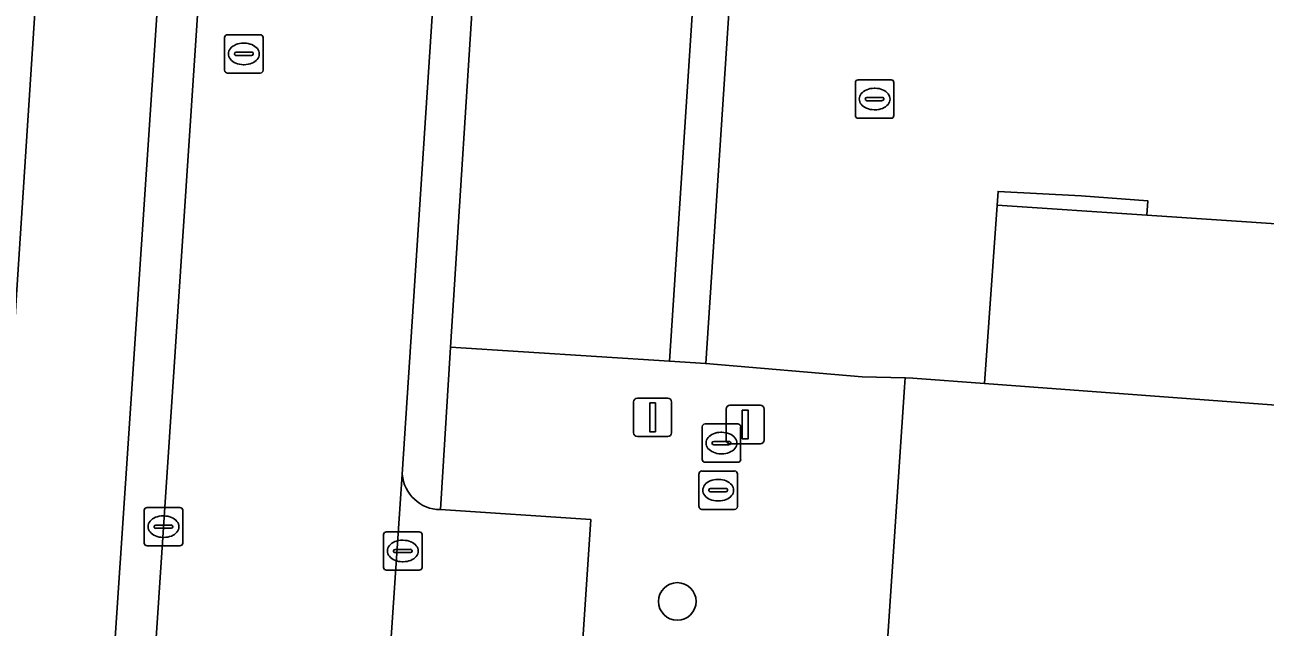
# Model space of a CAD drawing. Extents: x 161848 to 162726, y 385382 to 386521.
# Drawn here: x 162009.2 to 162041.47, y 385671.55 to 385687.22 of the extents above; entities that cross this region are included whole.
import ezdxf

# ---------------------------------------------------------------- set-up
doc = ezdxf.new("R2010")
doc.units = 0
for name, color, linetype in [('IMGEO_Boom', 7, 'Continuous'), ('IMGEO_Erf', 7, 'Continuous'), ('IMGEO_Fietspad_gesloten', 7, 'Continuous'), ('IMGEO_Groenvoorziening', 7, 'Continuous'), ('IMGEO_Kolk', 7, 'Continuous'), ('IMGEO_Lichtmast', 7, 'Continuous'), ('IMGEO_Muur', 7, 'Continuous'), ('IMGEO_Pand', 7, 'Continuous'), ('IMGEO_Parkeervlak_open', 7, 'Continuous'), ('IMGEO_Rijbaan_lokaal_open', 7, 'Continuous'), ('IMGEO_Rioolput', 7, 'Continuous'), ('IMGEO_Verkeerseiland_open', 7, 'Continuous'), ('IMGEO_Voetpad_open', 7, 'Continuous')]:
    doc.layers.add(name, color=color, linetype=linetype)

msp = doc.modelspace()

# ---------------------------------------------------------------- linework, layer by layer
at = {"layer": 'IMGEO_Boom'}
msp.add_circle((162026.176, 385672.217), 0.489, dxfattribs=at)
at = {"layer": 'IMGEO_Erf'}
msp.add_lwpolyline([(162103.379, 385708.994), (162108.35, 385708.642), (162117.001, 385708.064), (162117.085, 385709.313), (162057.615, 385713.34), (162056.66, 385698.935), (162057.566, 385698.956), (162056.491, 385681.053), (162055.347, 385681.13), (162038.387, 385682.266), (162038.412, 385682.641), (162036.684, 385682.769), (162034.52, 385682.885), (162034.495, 385682.526), (162034.17, 385677.885), (162058.2, 385676.103), (162110.912, 385672.522), (162111.19, 385677.357), (162106.241, 385677.689), (162101.257, 385678.025)], close=True, dxfattribs=at)
at = {"layer": 'IMGEO_Fietspad_gesloten'}
msp.add_lwpolyline([(162013.158, 385743.949), (162010.873, 385709.146), (162010.549, 385704.218), (162010.295, 385700.348), (162010.217, 385699.151), (162008.977, 385680.053), (162008.886, 385678.416), (162007.821, 385663.003), (162007.424, 385657.272), (162006.576, 385645.271), (162006.478, 385643.76), (162005.344, 385626.899), (162005.265, 385625.346), (162004.604, 385615.402), (162004.294, 385610.839), (162003.948, 385605.742), (162007.138, 385605.527), (162007.893, 385616.747), (162013.268, 385696.929), (162014.399, 385713.867), (162016.417, 385744.964)], dxfattribs=at)
at = {"layer": 'IMGEO_Groenvoorziening'}
msp.add_lwpolyline([(162005.838, 385700.634), (162004.472, 385680.234), (162008.977, 385680.053), (162010.217, 385699.151)], dxfattribs=at)
at = {"layer": 'IMGEO_Kolk'}
for p, q in [((162026.74, 385674.684), (162026.74, 385675.536)), ((162026.815, 385675.61), (162027.667, 385675.61)), ((162027.228, 385675.39), (162027.253, 385675.39)), ((162027.741, 385675.536), (162027.741, 385674.684)), ((162026.999, 385675.104), (162026.999, 385675.116)), ((162027.437, 385675.067), (162027.039, 385675.067)), ((162027.042, 385675.153), (162027.44, 385675.153)), ((162027.483, 385675.116), (162027.483, 385675.104)), ((162027.251, 385674.83), (162027.226, 385674.83)), ((162012.311, 385673.736), (162012.311, 385674.588)), ((162012.386, 385674.662), (162013.238, 385674.662)), ((162012.799, 385674.442), (162012.824, 385674.442)), ((162013.312, 385674.588), (162013.312, 385673.736)), ((162027.667, 385674.61), (162026.815, 385674.61)), ((162012.57, 385674.156), (162012.57, 385674.168)), ((162013.008, 385674.119), (162012.61, 385674.119)), ((162012.613, 385674.205), (162013.011, 385674.205)), ((162013.054, 385674.168), (162013.054, 385674.156)), ((162012.822, 385673.882), (162012.797, 385673.882)), ((162018.536, 385673.103), (162018.536, 385673.955)), ((162018.611, 385674.029), (162019.463, 385674.029)), ((162019.024, 385673.809), (162019.049, 385673.809)), ((162019.537, 385673.955), (162019.537, 385673.103)), ((162013.238, 385673.662), (162012.386, 385673.662)), ((162018.795, 385673.523), (162018.795, 385673.535)), ((162019.233, 385673.486), (162018.835, 385673.486)), ((162018.838, 385673.572), (162019.236, 385673.572)), ((162019.279, 385673.535), (162019.279, 385673.523)), ((162019.047, 385673.249), (162019.022, 385673.249)), ((162019.463, 385673.029), (162018.611, 385673.029))]:
    msp.add_line(p, q, dxfattribs=at)
for points in [[(162026.74, 385674.684), (162026.74, 385675.536)], [(162026.815, 385675.61), (162027.667, 385675.61)], [(162027.741, 385675.536), (162027.741, 385674.684)], [(162012.311, 385673.736), (162012.311, 385674.588)], [(162012.386, 385674.662), (162013.238, 385674.662)], [(162013.312, 385674.588), (162013.312, 385673.736)], [(162027.667, 385674.61), (162026.815, 385674.61)], [(162018.536, 385673.103), (162018.536, 385673.955)], [(162018.611, 385674.029), (162019.463, 385674.029)], [(162019.537, 385673.955), (162019.537, 385673.103)], [(162013.238, 385673.662), (162012.386, 385673.662)], [(162019.463, 385673.029), (162018.611, 385673.029)]]:
    msp.add_lwpolyline(points, dxfattribs=at)
for centre, radius, start, end in [((162026.817, 385675.534), 0.0765, 91.552, 178.448), ((162026.817, 385675.534), 0.0765, 91.552, 178.448), ((162027.665, 385675.534), 0.0765, 1.552, 88.448), ((162027.665, 385675.534), 0.0765, 1.552, 88.448), ((162027.039, 385675.113), 0.0403, 85.8775, 175.7526), ((162027.036, 385675.103), 0.0366, 178.938, 274.7102), ((162027.44, 385675.11), 0.043, 264.8664, 352.4533), ((162027.444, 385675.115), 0.0386, 1.7309, 96.639), ((162012.388, 385674.586), 0.0765, 91.552, 178.448), ((162012.388, 385674.586), 0.0765, 91.552, 178.448), ((162013.236, 385674.586), 0.0765, 1.552, 88.448), ((162013.236, 385674.586), 0.0765, 1.552, 88.448), ((162026.817, 385674.686), 0.0765, 181.552, 268.448), ((162026.817, 385674.686), 0.0765, 181.552, 268.448), ((162027.665, 385674.686), 0.0765, 271.552, 358.448), ((162027.665, 385674.686), 0.0765, 271.552, 358.448), ((162012.61, 385674.165), 0.0403, 85.8775, 175.7526), ((162012.607, 385674.155), 0.0366, 178.938, 274.7102), ((162013.011, 385674.162), 0.043, 264.8664, 352.4533), ((162013.015, 385674.167), 0.0386, 1.7309, 96.639), ((162012.388, 385673.738), 0.0765, 181.552, 268.448), ((162012.388, 385673.738), 0.0765, 181.552, 268.448), ((162013.236, 385673.738), 0.0765, 271.552, 358.448), ((162013.236, 385673.738), 0.0765, 271.552, 358.448), ((162018.613, 385673.953), 0.0765, 91.552, 178.448), ((162018.613, 385673.953), 0.0765, 91.552, 178.448), ((162019.461, 385673.953), 0.0765, 1.552, 88.448), ((162019.461, 385673.953), 0.0765, 1.552, 88.448), ((162018.835, 385673.532), 0.0403, 85.8775, 175.7526), ((162018.832, 385673.522), 0.0366, 178.938, 274.7102), ((162019.236, 385673.529), 0.043, 264.8664, 352.4533), ((162019.24, 385673.534), 0.0386, 1.7309, 96.639), ((162018.613, 385673.105), 0.0765, 181.552, 268.448), ((162018.613, 385673.105), 0.0765, 181.552, 268.448), ((162019.461, 385673.105), 0.0765, 271.552, 358.448), ((162019.461, 385673.105), 0.0765, 271.552, 358.448)]:
    msp.add_arc(centre, radius, start, end, dxfattribs=at)
for centre, major_axis, ratio, start_param, end_param in [((162027.227, 385675.11), (-0.387, 0.002), 0.722429, 4.712389, 7.853982), ((162027.252, 385675.11), (-0.39, 0.002), 0.717154, 1.570796, 4.712389), ((162012.798, 385674.162), (-0.387, 0.002), 0.722429, 4.712389, 7.853982), ((162012.823, 385674.162), (-0.39, 0.002), 0.717154, 1.570796, 4.712389), ((162019.023, 385673.529), (-0.387, 0.002), 0.722429, 4.712389, 7.853982), ((162019.048, 385673.529), (-0.39, 0.002), 0.717154, 1.570796, 4.712389)]:
    msp.add_ellipse(centre, major_axis=major_axis, ratio=ratio, start_param=start_param, end_param=end_param, dxfattribs=at)
at = {"layer": 'IMGEO_Lichtmast'}
for p, q in [((162025.038, 385676.606), (162025.038, 385677.406)), ((162025.038, 385677.406), (162025.038, 385676.606)), ((162025.138, 385677.506), (162025.928, 385677.506)), ((162025.928, 385677.506), (162025.138, 385677.506)), ((162026.028, 385677.406), (162026.028, 385676.606)), ((162026.028, 385676.606), (162026.028, 385677.406)), ((162027.546, 385677.319), (162028.336, 385677.319)), ((162028.336, 385677.319), (162027.546, 385677.319)), ((162027.446, 385676.419), (162027.446, 385677.219)), ((162027.446, 385677.219), (162027.446, 385676.419)), ((162028.436, 385677.219), (162028.436, 385676.419)), ((162028.436, 385676.419), (162028.436, 385677.219)), ((162025.928, 385676.506), (162025.138, 385676.506)), ((162025.138, 385676.506), (162025.928, 385676.506)), ((162028.336, 385676.319), (162027.546, 385676.319)), ((162027.546, 385676.319), (162028.336, 385676.319))]:
    msp.add_line(p, q, dxfattribs=at)
for points in [[(162025.458, 385677.381), (162025.608, 385677.381), (162025.608, 385676.631), (162025.458, 385676.631), (162025.458, 385677.381)], [(162027.866, 385677.194), (162028.016, 385677.194), (162028.016, 385676.444), (162027.866, 385676.444), (162027.866, 385677.194)]]:
    msp.add_lwpolyline(points, dxfattribs=at)
for centre, start, end in [((162025.138, 385677.406), 90, 180), ((162025.138, 385677.406), 90, 180), ((162025.928, 385677.406), 0, 90), ((162025.928, 385677.406), 360, 90), ((162027.546, 385677.219), 90, 180), ((162027.546, 385677.219), 90, 180), ((162028.336, 385677.219), 0, 90), ((162028.336, 385677.219), 360, 90), ((162025.138, 385676.606), 180, 270), ((162025.138, 385676.606), 180, 270), ((162025.928, 385676.606), 270, 0), ((162025.928, 385676.606), 270, 0), ((162027.546, 385676.419), 180, 270), ((162027.546, 385676.419), 180, 270), ((162028.336, 385676.419), 270, 0), ((162028.336, 385676.419), 270, 0)]:
    msp.add_arc(centre, 0.1, start, end, dxfattribs=at)
at = {"layer": 'IMGEO_Muur'}
msp.add_lwpolyline([(162056.491, 385681.053), (162055.347, 385681.13), (162038.387, 385682.266), (162034.495, 385682.526)], dxfattribs=at)
at = {"layer": 'IMGEO_Pand'}
msp.add_lwpolyline([(162110.547, 385653.275), (162111.889, 385672.456), (162110.912, 385672.522), (162058.2, 385676.103), (162034.17, 385677.885), (162032.303, 385678.023), (162032.106, 385678.037), (162032.089, 385677.79), (162029.285, 385635.956), (162044.659, 385634.952), (162044.546, 385633.206), (162101.964, 385629.344), (162102.206, 385629.327), (162102.206, 385629.243), (162108.833, 385628.78), (162109.714, 385640.396)], close=True, dxfattribs=at)
at = {"layer": 'IMGEO_Parkeervlak_open'}
for points in [[(162019.023, 385675.529), (162017.453, 385652.249)], [(162018.513, 385653.059), (162022.485, 385652.749), (162023.925, 385674.344), (162020.013, 385674.605)]]:
    msp.add_lwpolyline(points, dxfattribs=at)
msp.add_arc((162020.021, 385675.606), 1.001, 184.3868, 269.5631, dxfattribs=at)
at = {"layer": 'IMGEO_Rijbaan_lokaal_open'}
msp.add_lwpolyline([(162028.542, 385817.36), (162031.145, 385855.667), (162031.315, 385858.297), (162025.205, 385858.754), (162024.539, 385848.984), (162023.424, 385832.28), (162022.065, 385812.169), (162021.714, 385806.937), (162019.478, 385774.254), (162018.373, 385758.189), (162018.126, 385754.834), (162017.45, 385744.89), (162015.447, 385713.845), (162014.322, 385696.873), (162011.334, 385651.941), (162017.404, 385651.53), (162017.453, 385652.249), (162019.023, 385675.529), (162020.357, 385695.92), (162022.867, 385734.111), (162023.205, 385739.378)], dxfattribs=at)
at = {"layer": 'IMGEO_Rioolput'}
for p, q in [((162014.477, 385686.96), (162015.329, 385686.96)), ((162014.402, 385686.034), (162014.402, 385686.886)), ((162014.89, 385686.74), (162014.915, 385686.74)), ((162015.403, 385686.886), (162015.403, 385686.034)), ((162014.661, 385686.454), (162014.661, 385686.466)), ((162015.099, 385686.417), (162014.701, 385686.417)), ((162014.704, 385686.503), (162015.102, 385686.503)), ((162015.145, 385686.466), (162015.145, 385686.454)), ((162014.913, 385686.18), (162014.888, 385686.18)), ((162015.329, 385685.96), (162014.477, 385685.96)), ((162030.808, 385684.861), (162030.808, 385685.713)), ((162030.883, 385685.787), (162031.735, 385685.787)), ((162031.809, 385685.713), (162031.809, 385684.861)), ((162031.296, 385685.567), (162031.321, 385685.567)), ((162031.067, 385685.281), (162031.067, 385685.293)), ((162031.505, 385685.244), (162031.107, 385685.244)), ((162031.11, 385685.33), (162031.508, 385685.33)), ((162031.551, 385685.293), (162031.551, 385685.281)), ((162031.735, 385684.787), (162030.883, 385684.787)), ((162031.319, 385685.007), (162031.294, 385685.007)), ((162026.823, 385675.911), (162026.823, 385676.763)), ((162026.898, 385676.837), (162027.75, 385676.837)), ((162027.824, 385676.763), (162027.824, 385675.911)), ((162027.082, 385676.331), (162027.082, 385676.343)), ((162027.125, 385676.38), (162027.523, 385676.38)), ((162027.311, 385676.617), (162027.336, 385676.617)), ((162027.566, 385676.343), (162027.566, 385676.331)), ((162027.52, 385676.294), (162027.122, 385676.294)), ((162027.334, 385676.057), (162027.309, 385676.057)), ((162027.75, 385675.837), (162026.898, 385675.837))]:
    msp.add_line(p, q, dxfattribs=at)
for points in [[(162014.477, 385686.96), (162015.329, 385686.96)], [(162014.402, 385686.034), (162014.402, 385686.886)], [(162015.403, 385686.886), (162015.403, 385686.034)], [(162015.329, 385685.96), (162014.477, 385685.96)], [(162030.808, 385684.861), (162030.808, 385685.713)], [(162030.883, 385685.787), (162031.735, 385685.787)], [(162031.809, 385685.713), (162031.809, 385684.861)], [(162031.735, 385684.787), (162030.883, 385684.787)], [(162026.823, 385675.911), (162026.823, 385676.763)], [(162026.898, 385676.837), (162027.75, 385676.837)], [(162027.824, 385676.763), (162027.824, 385675.911)], [(162027.75, 385675.837), (162026.898, 385675.837)]]:
    msp.add_lwpolyline(points, dxfattribs=at)
for centre, radius, start, end in [((162014.479, 385686.884), 0.0765, 91.552, 178.448), ((162014.479, 385686.884), 0.0765, 91.552, 178.448), ((162015.327, 385686.884), 0.0765, 1.552, 88.448), ((162015.327, 385686.884), 0.0765, 1.552, 88.448), ((162014.701, 385686.463), 0.0403, 85.8775, 175.7526), ((162014.698, 385686.453), 0.0366, 178.938, 274.7102), ((162015.102, 385686.46), 0.043, 264.8664, 352.4533), ((162015.106, 385686.465), 0.0386, 1.7309, 96.639), ((162014.479, 385686.036), 0.0765, 181.552, 268.448), ((162014.479, 385686.036), 0.0765, 181.552, 268.448), ((162015.327, 385686.036), 0.0765, 271.552, 358.448), ((162015.327, 385686.036), 0.0765, 271.552, 358.448), ((162030.885, 385685.711), 0.0765, 91.552, 178.448), ((162030.885, 385685.711), 0.0765, 91.552, 178.448), ((162031.733, 385685.711), 0.0765, 1.552, 88.448), ((162031.733, 385685.711), 0.0765, 1.552, 88.448), ((162031.107, 385685.29), 0.0403, 85.8775, 175.7526), ((162031.104, 385685.28), 0.0366, 178.938, 274.7102), ((162031.508, 385685.287), 0.043, 264.8664, 352.4533), ((162031.512, 385685.292), 0.0386, 1.7309, 96.639), ((162030.885, 385684.863), 0.0765, 181.552, 268.448), ((162030.885, 385684.863), 0.0765, 181.552, 268.448), ((162031.733, 385684.863), 0.0765, 271.552, 358.448), ((162031.733, 385684.863), 0.0765, 271.552, 358.448), ((162026.9, 385676.761), 0.0765, 91.552, 178.448), ((162026.9, 385676.761), 0.0765, 91.552, 178.448), ((162027.748, 385676.761), 0.0765, 1.552, 88.448), ((162027.748, 385676.761), 0.0765, 1.552, 88.448), ((162027.122, 385676.34), 0.0403, 85.8775, 175.7526), ((162027.119, 385676.33), 0.0366, 178.938, 274.7102), ((162027.523, 385676.337), 0.043, 264.8664, 352.4533), ((162027.527, 385676.342), 0.0386, 1.7309, 96.639), ((162026.9, 385675.913), 0.0765, 181.552, 268.448), ((162026.9, 385675.913), 0.0765, 181.552, 268.448), ((162027.748, 385675.913), 0.0765, 271.552, 358.448), ((162027.748, 385675.913), 0.0765, 271.552, 358.448)]:
    msp.add_arc(centre, radius, start, end, dxfattribs=at)
for centre, major_axis, ratio, start_param, end_param in [((162014.889, 385686.46), (-0.387, 0.002), 0.722429, 4.712389, 7.853982), ((162014.914, 385686.46), (-0.39, 0.002), 0.717154, 1.570796, 4.712389), ((162031.295, 385685.287), (-0.387, 0.002), 0.722429, 4.712389, 7.853982), ((162031.32, 385685.287), (-0.39, 0.002), 0.717154, 1.570796, 4.712389), ((162027.31, 385676.337), (-0.387, 0.002), 0.722429, 4.712389, 7.853982), ((162027.335, 385676.337), (-0.39, 0.002), 0.717154, 1.570796, 4.712389)]:
    msp.add_ellipse(centre, major_axis=major_axis, ratio=ratio, start_param=start_param, end_param=end_param, dxfattribs=at)
at = {"layer": 'IMGEO_Verkeerseiland_open'}
msp.add_lwpolyline([(162014.322, 385696.873), (162013.268, 385696.929), (162007.893, 385616.747), (162008.94, 385616.682), (162010.05, 385633.182), (162011.334, 385651.941)], close=True, dxfattribs=at)
at = {"layer": 'IMGEO_Voetpad_open'}
for points in [[(162020.357, 385695.92), (162019.023, 385675.529)], [(162020.013, 385674.605), (162020.28, 385678.829), (162020.942, 385689.297)], [(162032.089, 385677.79), (162032.106, 385678.037), (162030.981, 385678.056), (162026.917, 385678.403), (162025.971, 385678.469), (162020.28, 385678.829), (162020.013, 385674.605), (162023.925, 385674.344), (162022.485, 385652.749), (162022.776, 385652.729), (162022.506, 385648.771), (162022.272, 385645.331), (162021.782, 385638.134), (162021.576, 385634.678), (162016.295, 385635.013), (162016.148, 385632.865)], [(162018.823, 385596.169), (162020.337, 385596.068), (162026.711, 385595.643), (162028.532, 385624.17), (162028.926, 385630.337), (162029.285, 385635.956), (162032.089, 385677.79)]]:
    msp.add_lwpolyline(points, dxfattribs=at)
for points in [[(162026.661, 385688.935), (162023.749, 385689.119), (162020.942, 385689.297), (162020.28, 385678.829), (162025.971, 385678.469)], [(162027.604, 385688.858), (162026.661, 385688.935), (162025.971, 385678.469), (162026.917, 385678.403)], [(162055.757, 385686.967), (162046.169, 385687.615), (162045.435, 385687.665), (162031.577, 385688.596), (162027.604, 385688.858), (162026.917, 385678.403), (162030.981, 385678.056), (162032.106, 385678.037), (162032.303, 385678.023), (162034.17, 385677.885), (162034.495, 385682.526), (162034.52, 385682.885), (162036.684, 385682.769), (162038.412, 385682.641), (162038.387, 385682.266), (162055.347, 385681.13)]]:
    msp.add_lwpolyline(points, close=True, dxfattribs=at)
msp.add_arc((162020.021, 385675.606), 1.001, 184.3868, 269.5631, dxfattribs=at)

doc.saveas('drawing.dxf')
